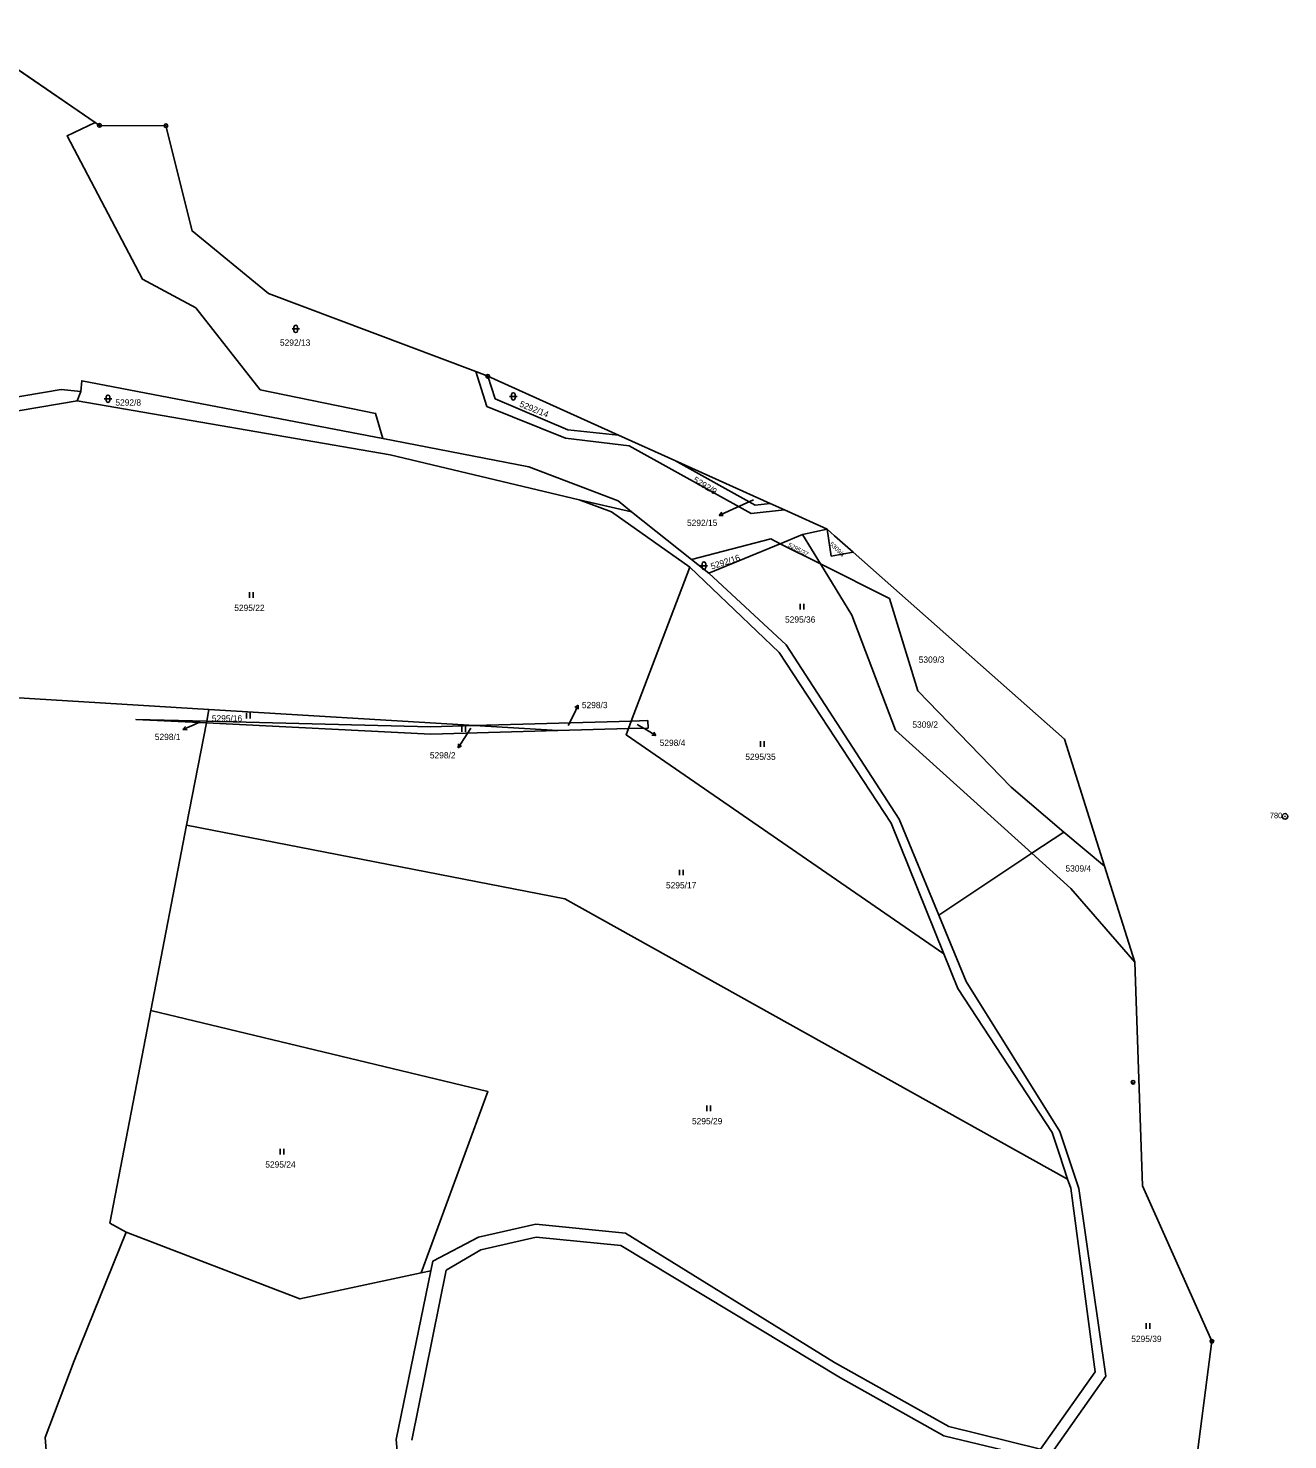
# Model space of a CAD drawing. Extents: x -733394 to -722299, y -1082822 to -1075049.
# Drawn here: x -722958.7 to -722617.7, y -1078717.6 to -1078335.5 of the extents above; entities that cross this region are included whole.
import ezdxf

# ---------------------------------------------------------------- set-up
doc = ezdxf.new("R2010")
doc.units = 0
for name, color, linetype in [('Hranice parcel', 7, 'Continuous'), ('Parcelní čísla', 7, 'Continuous'), ('Polygon ku', 7, 'Continuous'), ('Pop  PČ popisy', 7, 'Continuous'), ('Značky bodu BP', 7, 'Continuous'), ('Značky kultur', 7, 'Continuous')]:
    doc.layers.add(name, color=color, linetype=linetype)

msp = doc.modelspace()

# ---------------------------------------------------------------- linework, layer by layer
at = {"layer": 'Hranice parcel'}
for p, q in [((-722977.92, -1078335.52), (-722940.58, -1078361.03)), ((-722940.58, -1078361.03), (-722939.43, -1078361.82)), ((-722939.43, -1078361.82), (-722921.46, -1078361.93)), ((-722893.7, -1078407.28), (-722837.57, -1078428.47)), ((-722837.57, -1078428.47), (-722834.3, -1078429.71)), ((-722834.3, -1078429.71), (-722798.93, -1078445.65)), ((-722944.52, -1078433.88), (-722945.51, -1078436.37)), ((-722945.51, -1078436.37), (-722860.77, -1078451.03)), ((-722798.93, -1078445.65), (-722783.65, -1078452.54)), ((-722860.77, -1078451.03), (-722809.52, -1078463.13)), ((-722783.65, -1078452.54), (-722757.86, -1078464.16)), ((-722809.52, -1078463.13), (-722795.4, -1078466.46)), ((-722795.4, -1078466.46), (-722779.14, -1078479.35)), ((-722757.86, -1078464.16), (-722753.95, -1078465.92)), ((-722753.95, -1078465.92), (-722742.41, -1078471.12)), ((-722755.15, -1078475.05), (-722749.12, -1078472.54)), ((-722749.12, -1078472.54), (-722742.41, -1078471.12)), ((-722744.21, -1078480.53), (-722749.12, -1078472.54)), ((-722742.41, -1078471.12), (-722740.4, -1078472.93)), ((-722740.4, -1078472.93), (-722737.5, -1078475.47)), ((-722774.45, -1078483.07), (-722755.15, -1078475.05)), ((-722744.21, -1078480.53), (-722755.15, -1078475.05)), ((-722737.5, -1078475.47), (-722735.39, -1078477.33)), ((-722735.39, -1078477.33), (-722678.16, -1078527.95)), ((-722795.45, -1078523.08), (-722779.58, -1078481.4)), ((-722779.14, -1078479.35), (-722774.45, -1078483.07)), ((-722909.8, -1078519.94), (-723023.53, -1078512.92)), ((-722910.41, -1078523.08), (-722909.8, -1078519.94)), ((-722837.87, -1078524.28), (-722909.8, -1078519.94)), ((-722915.88, -1078551.27), (-722910.5, -1078523.55)), ((-722910.5, -1078523.55), (-722910.41, -1078523.08)), ((-722849.73, -1078526.62), (-722910.5, -1078523.55)), ((-722910.41, -1078523.08), (-722849.79, -1078524.62)), ((-722837.87, -1078524.28), (-722795.45, -1078523.08)), ((-722796.22, -1078525.1), (-722795.45, -1078523.08)), ((-722795.45, -1078523.08), (-722790.94, -1078522.95)), ((-722790.94, -1078522.95), (-722790.88, -1078524.95)), ((-722849.79, -1078524.62), (-722837.87, -1078524.28)), ((-722815.31, -1078525.64), (-722849.73, -1078526.62)), ((-722815.31, -1078525.64), (-722837.87, -1078524.28)), ((-722796.22, -1078525.1), (-722815.31, -1078525.64)), ((-722790.88, -1078524.95), (-722796.22, -1078525.1)), ((-722678.16, -1078527.95), (-722667.3, -1078562.34)), ((-722925.55, -1078601.37), (-722915.88, -1078551.27)), ((-722686.96, -1078558.86), (-722678.3, -1078553.1)), ((-722678.3, -1078553.1), (-722667.3, -1078562.34)), ((-722712.15, -1078575.6), (-722686.96, -1078558.86)), ((-722676.41, -1078568.37), (-722686.96, -1078558.86)), ((-722667.3, -1078562.34), (-722659.11, -1078588.29)), ((-722659.11, -1078588.29), (-722676.41, -1078568.37)), ((-722849.7, -1078671.84), (-722852.32, -1078672.41))]:
    msp.add_line(p, q, dxfattribs=at)
for points in [[(-722862.71, -1078446.61), (-722864.69, -1078439.78), (-722895.91, -1078433.38), (-722913.38, -1078411.18), (-722927.81, -1078403.45), (-722948.21, -1078364.66), (-722940.58, -1078361.03)], [(-722921.46, -1078361.93), (-722914.36, -1078390.38), (-722893.7, -1078407.28)], [(-722862.71, -1078446.61), (-722944.24, -1078430.96), (-722944.52, -1078433.88)], [(-722837.57, -1078428.47), (-722834.51, -1078437.89), (-722813.28, -1078446.45), (-722796.05, -1078448.55), (-722762.95, -1078466.9), (-722753.95, -1078465.92)], [(-722798.93, -1078445.65), (-722812.6, -1078444.27), (-722832.26, -1078435.82), (-722834.3, -1078429.71)], [(-722995.15, -1078440.97), (-722949.8, -1078433.3), (-722944.52, -1078433.88)], [(-723023.53, -1078512.92), (-723032.4, -1078476.25), (-723012.31, -1078451.57), (-722997.23, -1078445.16), (-722945.51, -1078436.37)], [(-722795.4, -1078466.46), (-722798.95, -1078463.43), (-722823.15, -1078454.22), (-722862.71, -1078446.61)], [(-722757.86, -1078464.16), (-722761.94, -1078464.61), (-722783.65, -1078452.54)], [(-722809.52, -1078463.13), (-722800.78, -1078466.44), (-722779.58, -1078481.4)], [(-722779.14, -1078479.35), (-722757.7, -1078473.77), (-722755.15, -1078475.05)], [(-722742.41, -1078471.12), (-722741.31, -1078478.41), (-722735.39, -1078477.33)], [(-722779.58, -1078481.4), (-722755.37, -1078504.47), (-722725.11, -1078550.74), (-722710.85, -1078586.04)], [(-722686.96, -1078558.86), (-722723.94, -1078525.52), (-722735.7, -1078494.39), (-722744.21, -1078480.53)], [(-722678.3, -1078553.1), (-722692.6, -1078540.97), (-722717.82, -1078514.9), (-722725.49, -1078489.92), (-722744.21, -1078480.53)], [(-722712.15, -1078575.6), (-722722.88, -1078549.64), (-722753.55, -1078502.39), (-722774.45, -1078483.07)], [(-722910.5, -1078523.55), (-722929.55, -1078522.59), (-722910.41, -1078523.08)], [(-722710.85, -1078586.04), (-722796.85, -1078526.76), (-722796.22, -1078525.1)], [(-722915.88, -1078551.27), (-722813.45, -1078571.21), (-722677.3, -1078647.06)], [(-722677.76, -1078764.65), (-722679.1, -1078763.51), (-722688.07, -1078744.57), (-722687.98, -1078739.3), (-722682.24, -1078722), (-722666.97, -1078700.34), (-722674.24, -1078649.63), (-722679.45, -1078634.19), (-722704.73, -1078593.57), (-722712.15, -1078575.6)], [(-722710.85, -1078586.04), (-722707.03, -1078595.47), (-722681.48, -1078634.41), (-722679.53, -1078640.36), (-722677.3, -1078647.06)], [(-722659.11, -1078588.29), (-722657.03, -1078648.9), (-722638.23, -1078690.95), (-722643.01, -1078727.93)], [(-722932.23, -1078661.44), (-722936.65, -1078658.96), (-722925.55, -1078601.37)], [(-722852.32, -1078672.41), (-722834.28, -1078623.37), (-722925.55, -1078601.37)], [(-722677.3, -1078647.06), (-722676.47, -1078649.5), (-722669.8, -1078699.21), (-722684.64, -1078720.17), (-722709.43, -1078713.99), (-722740.38, -1078696.66), (-722797, -1078661.64), (-722821.3, -1078659.25), (-722836.79, -1078662.79), (-722849.17, -1078669.25), (-722849.7, -1078671.84)], [(-722947.43, -1078770.93), (-722951.22, -1078754.14), (-722954.16, -1078716.97), (-722946.32, -1078696.2), (-722932.23, -1078661.44)], [(-722852.32, -1078672.41), (-722885.17, -1078679.49), (-722932.23, -1078661.44)], [(-722854.85, -1078717.69), (-722845.55, -1078671.72), (-722836.17, -1078666.18), (-722821.17, -1078662.8), (-722798.31, -1078665.01), (-722738.76, -1078700.8), (-722710.78, -1078716.51), (-722685.61, -1078722.59), (-722691.15, -1078738.82), (-722691.45, -1078744.02), (-722681.34, -1078765.6), (-722680.32, -1078766.49)], [(-722849.7, -1078671.84), (-722859.09, -1078717.52), (-722854.14, -1078774.05), (-722843.98, -1078794.5), (-722842.19, -1078798.1), (-722840.65, -1078799.78), (-722833.41, -1078807.79), (-722800.29, -1078833.84)]]:
    msp.add_lwpolyline(points, dxfattribs=at)
at = {"layer": 'Polygon ku'}
for points in [[(-722678.16, -1078527.95), (-722735.39, -1078477.33), (-722737.5, -1078475.47), (-722740.4, -1078472.93), (-722742.41, -1078471.12), (-722753.95, -1078465.92), (-722757.86, -1078464.16), (-722783.65, -1078452.54), (-722798.93, -1078445.65), (-722834.3, -1078429.71), (-722837.57, -1078428.47), (-722893.7, -1078407.28), (-722914.36, -1078390.38), (-722921.46, -1078361.93), (-722939.43, -1078361.82), (-722940.58, -1078361.03), (-722977.92, -1078335.52)], [(-722643.01, -1078727.93), (-722638.23, -1078690.95), (-722657.03, -1078648.9), (-722659.11, -1078588.29), (-722667.3, -1078562.34), (-722678.16, -1078527.95)]]:
    msp.add_lwpolyline(points, dxfattribs=at)
at = {"layer": 'Pop  PČ popisy'}
for p, q in [((-722768.95, -1078466.16), (-722771.67, -1078467.43)), ((-722771.67, -1078467.43), (-722770.97, -1078466.55)), ((-722762.36, -1078463.13), (-722768.95, -1078466.16)), ((-722771.67, -1078467.43), (-722770.55, -1078467.46)), ((-722811.13, -1078521.42), (-722809.81, -1078518.72)), ((-722809.81, -1078518.72), (-722810.7, -1078519.4)), ((-722809.81, -1078518.72), (-722809.8, -1078519.84)), ((-722912.2, -1078523.31), (-722914.1, -1078524.15)), ((-722812.52, -1078524.26), (-722811.13, -1078521.42)), ((-722914.1, -1078524.15), (-722916.84, -1078525.37)), ((-722916.84, -1078525.37), (-722916.13, -1078524.51)), ((-722916.84, -1078525.37), (-722915.72, -1078525.42)), ((-722838.85, -1078524.94), (-722840.73, -1078527.82)), ((-722793.89, -1078523.99), (-722791.36, -1078525.46)), ((-722791.36, -1078525.46), (-722788.76, -1078526.96)), ((-722788.76, -1078526.96), (-722789.88, -1078526.89)), ((-722788.76, -1078526.96), (-722789.38, -1078526.03)), ((-722840.73, -1078527.82), (-722842.36, -1078530.34)), ((-722842.36, -1078530.34), (-722842.24, -1078529.22)), ((-722842.36, -1078530.34), (-722841.4, -1078529.77))]:
    msp.add_line(p, q, dxfattribs=at)
at = {"layer": 'Značky bodu BP'}
for centre, radius in [((-722939.43, -1078361.82), 0.5), ((-722939.43, -1078361.82), 0.0303), ((-722921.46, -1078361.93), 0.5), ((-722921.46, -1078361.93), 0.0303), ((-722834.3, -1078429.71), 0.5), ((-722834.3, -1078429.71), 0.0303), ((-722618.44, -1078548.86), 0.75), ((-722618.44, -1078548.86), 0.03), ((-722659.59, -1078620.83), 0.5), ((-722659.59, -1078620.83), 0.0303), ((-722638.23, -1078690.95), 0.5), ((-722638.23, -1078690.95), 0.0303)]:
    msp.add_circle(centre, radius, dxfattribs=at)
at = {"layer": 'Značky kultur'}
for p, q in [((-722887.28, -1078416.92), (-722885.28, -1078416.92)), ((-722886.78, -1078416.42), (-722886.78, -1078417.42)), ((-722885.78, -1078417.42), (-722885.78, -1078416.42)), ((-722938.13, -1078435.82), (-722936.13, -1078435.82)), ((-722937.63, -1078435.32), (-722937.63, -1078436.32)), ((-722936.63, -1078436.32), (-722936.63, -1078435.32)), ((-722828.38, -1078435.17), (-722826.38, -1078435.17)), ((-722827.88, -1078434.67), (-722827.88, -1078435.67)), ((-722826.88, -1078435.67), (-722826.88, -1078434.67)), ((-722776.77, -1078481), (-722774.77, -1078481)), ((-722776.27, -1078480.5), (-722776.27, -1078481.5)), ((-722775.27, -1078481.5), (-722775.27, -1078480.5)), ((-722898.83, -1078489.7), (-722898.83, -1078488.2)), ((-722897.83, -1078489.7), (-722897.83, -1078488.2)), ((-722749.76, -1078492.87), (-722749.76, -1078491.37)), ((-722748.76, -1078492.87), (-722748.76, -1078491.37)), ((-722899.65, -1078522.33), (-722899.65, -1078520.83)), ((-722898.65, -1078522.33), (-722898.65, -1078520.83)), ((-722841.35, -1078526.01), (-722841.35, -1078524.51)), ((-722840.35, -1078526.01), (-722840.35, -1078524.51)), ((-722760.47, -1078530.01), (-722760.47, -1078528.51)), ((-722759.47, -1078530.01), (-722759.47, -1078528.51)), ((-722782.41, -1078564.81), (-722782.41, -1078563.31)), ((-722781.41, -1078564.81), (-722781.41, -1078563.31)), ((-722774.97, -1078628.65), (-722774.97, -1078627.15)), ((-722773.97, -1078628.65), (-722773.97, -1078627.15)), ((-722890.5, -1078640.38), (-722890.5, -1078638.88)), ((-722889.5, -1078640.38), (-722889.5, -1078638.88)), ((-722656.01, -1078687.58), (-722656.01, -1078686.08)), ((-722655.01, -1078687.58), (-722655.01, -1078686.08))]:
    msp.add_line(p, q, dxfattribs=at)
for centre, start, end in [((-722886.28, -1078416.42), 0, 180), ((-722886.28, -1078417.42), 180, 359.9879), ((-722937.13, -1078435.32), 0, 180), ((-722827.38, -1078434.67), 0, 180), ((-722827.38, -1078435.67), 180, 359.9879), ((-722937.13, -1078436.32), 180, 359.9879), ((-722775.77, -1078480.5), 0, 180), ((-722775.77, -1078481.5), 180, 359.9879)]:
    msp.add_arc(centre, 0.5, start, end, dxfattribs=at)

# ---------------------------------------------------------------- texts
at = {"layer": 'Parcelní čísla'}
for s, p in [('5292/13', (-722890.57, -1078421.47)), ('5292/8', (-722935.13, -1078437.67)), ('5292/15', (-722780.36, -1078470.24)), ('5295/22', (-722902.94, -1078493.25)), ('5295/36', (-722753.82, -1078496.42)), ('5309/3', (-722717.61, -1078507.28)), ('5298/3', (-722808.82, -1078519.57)), ('5295/16', (-722909.01, -1078523.18)), ('5309/2', (-722719.34, -1078524.86)), ('5298/1', (-722924.45, -1078528.2)), ('5298/2', (-722849.97, -1078533.17)), ('5298/4', (-722787.76, -1078529.79)), ('5295/35', (-722764.57, -1078533.56)), ('5309/4', (-722677.87, -1078563.8)), ('5295/17', (-722786.05, -1078568.36)), ('5295/29', (-722779.01, -1078632.2)), ('5295/24', (-722894.54, -1078643.93)), ('5295/39', (-722660.07, -1078691.13))]:
    msp.add_text(s, height=1.7, dxfattribs=at).set_placement(p)
for s, height, rotation, p in [('5292/14', 1.7, 338, (-722825.88, -1078437.88)), ('5292/9', 1.7, 329, (-722778.88, -1078458.26)), ('5292/16', 1.7, 18, (-722773.63, -1078482.06)), ('5295/37', 1.19, 332, (-722753.11, -1078475.75)), ('5309/1', 1.19, 316, (-722741.86, -1078475.27))]:
    msp.add_text(s, height=height, rotation=rotation, dxfattribs=at).set_placement(p)
at = {"layer": 'Značky bodu BP'}
msp.add_text('780', height=1.5, dxfattribs=at).set_placement((-722622.54, -1078549.36))

doc.saveas('drawing.dxf')
